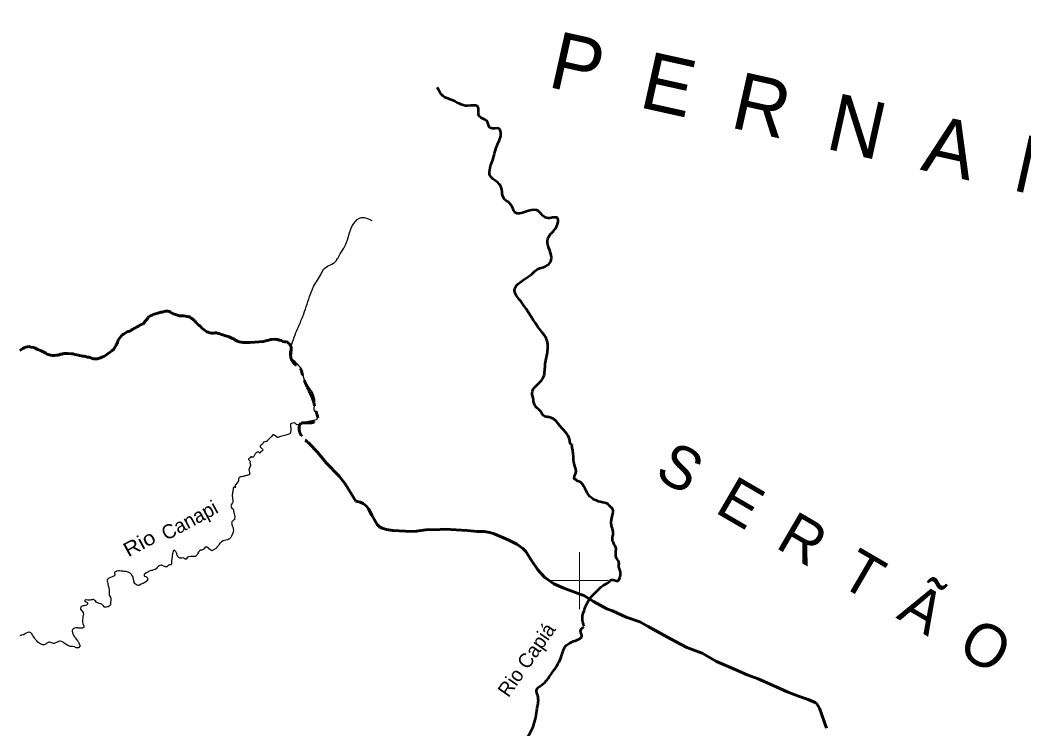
# Model space of a CAD drawing. Extents: x -1643653 to 4543381, y 1624270 to 13878484.
# Drawn here: x 655421 to 690549, y 8994810 to 9019625 of the extents above; entities that cross this region are included whole.
import ezdxf
from ezdxf.enums import TextEntityAlignment as Align

# ---------------------------------------------------------------- set-up
doc = ezdxf.new("R2010")
doc.units = 0
doc.header["$LTSCALE"] = 160
doc.linetypes.add('LONG_DASH_SHORT_DASH', pattern=[9.9, 6, -1.2, 1.5, -1.2])
for name, color, linetype, lineweight in [('2', 7, 'Continuous', 13), ('24', 7, 'Continuous', 25), ('60', 7, 'Continuous', 13), ('7', 7, 'LONG_DASH_SHORT_DASH', 60)]:
    doc.layers.add(name, color=color, linetype=linetype, lineweight=lineweight)
for name, color, linetype in [('42', 7, 'Continuous'), ('49', 7, 'Continuous'), ('55', 7, 'Continuous')]:
    doc.layers.add(name, color=color, linetype=linetype)

msp = doc.modelspace()

# ---------------------------------------------------------------- linework, layer by layer
at = {"layer": '2'}
for p, q in [((675000, 8999000), (675000, 9001000)), ((674000, 9000000), (676000, 9000000))]:
    msp.add_line(p, q, dxfattribs=at)
at = {"layer": '24'}
for points in [[(664888.7, 9005478.8), (664900.1, 9005251.2), (664869.8, 9005153.3), (664865.4, 9005145.8), (664717.4, 9005095.4), (664528.5, 9005045), (664441.2, 9005012.7), (664432.8, 9005015.5), (664343.5, 9005072.6), (664286.2, 9005107.2), (664280.8, 9005109), (664271.5, 9005101.5), (664208.7, 9005038.3), (664080.1, 9004905.7)], [(665798.1, 9005626.6), (665405.1, 9005550.8), (665165.6, 9005466.5), (665101.5, 9005450.6), (665032.2, 9005519.9), (664921.3, 9005506.1), (664888.7, 9005478.8)], [(664080.1, 9004905.7), (664063.5, 9004888.7), (664040.8, 9004876.6), (664021.9, 9004870), (663980.2, 9004861.2), (663946.3, 9004843.8), (663931.6, 9004832.2), (663929.7, 9004827.5), (663925.3, 9004825.6), (663922.8, 9004820.1), (663917.9, 9004815.5), (663910.5, 9004801.1), (663899, 9004783.8), (663883.9, 9004765), (663863.8, 9004751.9), (663845.5, 9004742.3), (663830.7, 9004729.4), (663824.8, 9004721.3), (663819.7, 9004702.6), (663823.3, 9004691.5), (663824.1, 9004683.3), (663832.8, 9004668.7), (663842.4, 9004656.8), (663854.1, 9004648.1), (663869.6, 9004633.8), (663887.6, 9004620.7), (663907, 9004598.9), (663907, 9004598.9), (663910.9, 9004584.5), (663902.4, 9004543.4), (663900.7, 9004539.3), (663881.2, 9004529), (663848.8, 9004520.2), (663839.5, 9004493.6), (663833.8, 9004483.1), (663820.7, 9004477), (663803.2, 9004478.8), (663774.4, 9004497.4), (663769.2, 9004499), (663746.7, 9004499.8), (663720.6, 9004496.7), (663695.8, 9004484.7), (663668.4, 9004461.3), (663648.1, 9004440.9), (663597.4, 9004352.2)], [(663597.4, 9004352.2), (663591.9, 9004338.7), (663585.2, 9004327.5), (663562, 9004318.3), (663545.8, 9004318.1), (663534.7, 9004324.6), (663525, 9004333.9), (663497.8, 9004335.9), (663473.3, 9004304.2), (663451.5, 9004291.8), (663425.3, 9004274.1), (663419.2, 9004251.7), (663419.6, 9004240.3), (663428.8, 9004227), (663461.2, 9004195.3), (663463.7, 9004190.3), (663466.9, 9004175.9), (663457.9, 9004121.1), (663483.9, 9004058.1), (663479.5, 9004030.4), (663444.7, 9003947.7), (663436.1, 9003919.8), (663430, 9003892.9), (663436.2, 9003836.4), (663444.6, 9003808.5), (663450.1, 9003780.8), (663459.3, 9003752.9), (663454.4, 9003726), (663450.1, 9003716.1), (663431.3, 9003702.2), (663360.9, 9003681.5), (663332.3, 9003676.8), (663305.3, 9003670.6), (663276.6, 9003659.9), (663248.8, 9003653.3), (663221, 9003644.9), (663165.3, 9003637.2), (663137.5, 9003629.7), (663109.8, 9003617.9), (663077.1, 9003593.6), (663073.8, 9003588.8), (663066.6, 9003572.2), (663061.7, 9003539.8), (663061.5, 9003511.9), (663059.4, 9003496.8), (663040.9, 9003457.1), (662971.2, 9003371.5), (662951.9, 9003338.4), (662948.3, 9003299.8), (662954, 9003282), (662947.1, 9003264.8), (662944, 9003251.6), (662942.9, 9003251.1), (662911.9, 9003278.6), (662899.6, 9003277.8), (662888.3, 9003260.5), (662879.6, 9003232.8), (662873.2, 9003204.9), (662866.8, 9003150.2), (662861.5, 9003121.4), (662858.9, 9003091.8), (662849.7, 9003038), (662846.5, 9003010.2), (662846.6, 9002979.2), (662855.1, 9002895.8), (662859.3, 9002866.8), (662868.7, 9002836.8), (662871.9, 9002808.7), (662871, 9002777.8), (662869.2, 9002761.2), (662849.1, 9002718.3), (662831.4, 9002691.2), (662805.1, 9002656.3), (662801.6, 9002634.7), (662804.8, 9002607.8), (662812, 9002578.7), (662832, 9002539.4), (662877.8, 9002502.9), (662881.5, 9002497.6), (662889.1, 9002470.7), (662893.7, 9002439.9), (662905.9, 9002382.7), (662915.2, 9002349), (662932.3, 9002238.2)], [(662932.3, 9002238.2), (662930.4, 9002232.8), (662918.7, 9002162.2), (662919.1, 9002158.4), (662924.3, 9002149.5), (662924.7, 9002146.9), (662910.5, 9002130.5), (662890.5, 9002112.2), (662844.9, 9002076.1), (662830.6, 9002055.4), (662824.1, 9002025.5), (662826.1, 9001999.9), (662830.2, 9001975), (662842.8, 9001924.6), (662865.6, 9001868.5), (662873.1, 9001845.7), (662878.6, 9001819.2), (662886, 9001766.9), (662885.8, 9001743), (662880.8, 9001718.2), (662866.3, 9001665.2), (662823, 9001561.5), (662795.5, 9001511.2), (662776.8, 9001488.3), (662751.1, 9001464.8), (662727, 9001447.9), (662703, 9001435.9), (662679.1, 9001427.9), (662625.9, 9001415.6), (662573.7, 9001409.9), (662524, 9001394.2), (662471, 9001354.5)], [(662471, 9001354.5), (662418, 9001314.7), (662413.9, 9001313.1), (662387.4, 9001275.2), (662375.4, 9001250.8), (662363.1, 9001233.2), (662344.9, 9001211.6), (662312, 9001177.4), (662303.6, 9001164.2), (662297.6, 9001142.3), (662132.9, 9001044.6), (662055.9, 9001090.7), (662051.5, 9001092.1), (662048.6, 9001095.2), (662046.8, 9001099.7), (662037.3, 9001108.4), (662022.2, 9001125.4), (661983.8, 9001159.7), (661966.6, 9001172.4), (661944.8, 9001178.8), (661926.5, 9001177.5), (661909.8, 9001173.8), (661901.4, 9001170.2), (661890.7, 9001159.3), (661864.8, 9001124.2), (661848.9, 9001108.4), (661829.4, 9001092.8), (661799.7, 9001079.5), (661781.2, 9001073.3), (661761.2, 9001070.8), (661742.7, 9001066.8), (661725.3, 9001066.6), (661721.3, 9001065.5), (661706.2, 9001054.2), (661685.2, 9001030.2), (661683.4, 9001024.9), (661678.4, 9001021.4), (661666.2, 9000995.9)], [(661666.2, 9000995.9), (661666, 9000995.8), (661628.2, 9000939.1), (661629.1, 9000923.3), (661621.8, 9000911.6), (661602.7, 9000889), (661580.6, 9000865.8), (661565.2, 9000853.8), (661545, 9000847.3), (661519.3, 9000842.1), (661468.8, 9000846.1), (661442.2, 9000850.3), (661414.8, 9000850.2), (661390.9, 9000847.2), (661313.8, 9000829), (661288.2, 9000820.3), (661264.1, 9000805.4), (661227.5, 9000755.1), (661208, 9000751.3), (661198.2, 9000757.5), (661179.9, 9000776.4), (661150.3, 9000789.5), (661123.7, 9000793.6), (661075.9, 9000790.6), (661048.4, 9000786.4), (661015, 9000789.2), (660997, 9000798), (660969.6, 9000815.2), (660936.1, 9000861.2), (660916.9, 9000893.2), (660906.5, 9000918), (660902.7, 9000944.6), (660893.5, 9000969.5), (660880.3, 9000995.9), (660864.7, 9001020.9), (660846.7, 9001041.3), (660832.8, 9001051.1), (660807.4, 9001057.7), (660797.2, 9001057), (660783.2, 9001044), (660772.5, 9001021.6), (660765.5, 9000968.5), (660747.9, 9000894.1), (660744.4, 9000865.7), (660743.2, 9000816.2), (660736.9, 9000789.6), (660730.5, 9000739.1), (660724.1, 9000712.6), (660715.8, 9000638.2), (660717.6, 9000586.8), (660716.8, 9000576.4), (660703.4, 9000556.3), (660691.2, 9000550.9), (660651.6, 9000550.6), (660627.7, 9000547.6), (660617, 9000544), (660613.3, 9000541.4), (660580.1, 9000504.8), (660556, 9000490), (660529.6, 9000484.5), (660503.9, 9000484.7), (660470.1, 9000491.9), (660394.1, 9000535.8), (660385, 9000538.7), (660360.5, 9000540.9), (660309.2, 9000533.2), (660284.4, 9000522.9), (660273.5, 9000516.3)], [(660273.5, 9000516.3), (660260.7, 9000503.6), (660242.4, 9000482.3), (660221.6, 9000464.5), (660179.6, 9000416.4), (660146.5, 9000396.3), (660098.7, 9000374.4), (660070.2, 9000365.5), (660046.2, 9000355.7), (660017.1, 9000352.3), (659968.3, 9000340.1), (659941.1, 9000330.8), (659916.1, 9000316.3), (659891.5, 9000299.3), (659868.5, 9000285.3), (659840.5, 9000274.1), (659791.5, 9000243.5), (659791.5, 9000243.5), (659764.1, 9000216.7)], [(659764.1, 9000216.7), (659766.6, 9000170.3), (659768.2, 9000165.1), (659774.5, 9000160.6), (659826.5, 9000142.5), (659840.8, 9000136.1), (659866.7, 9000114.8), (659877.4, 9000088.4), (659881.6, 9000062.4), (659881.8, 9000044.3), (659878.7, 9000033.4), (659825.5, 8999960), (659819.5, 8999953.8), (659723.2, 8999895.5), (659688.5, 8999887.8), (659659.7, 8999873.4), (659605.7, 8999841.4), (659576.1, 8999832.9), (659549.3, 8999836.2), (659494.5, 8999857.3), (659459.2, 8999876.8), (659440.5, 8999897.3), (659416.9, 8999934), (659408.9, 8999962.1), (659405.4, 8999993), (659391.8, 9000051.2), (659380, 9000082), (659373.4, 9000111.9), (659363.4, 9000140), (659357.1, 9000148.2), (659344.6, 9000173.6), (659327.4, 9000201.8), (659297.2, 9000242.3), (659268.6, 9000258.6), (659204.1, 9000299.8), (659165.9, 9000310.6), (659139.1, 9000316.3), (659110, 9000320.5), (659049.2, 9000326.1), (659018.4, 9000330.3), (658960.2, 9000334.5), (658898.5, 9000340.9), (658868.6, 9000338.6), (658809.5, 9000327), (658781.4, 9000320), (658750.4, 9000304), (658731.6, 9000292.7), (658725, 9000283.2), (658721, 9000274), (658723.2, 9000264.3), (658735.2, 9000237.8), (658736.5, 9000212.6), (658728.3, 9000183.5), (658719.9, 9000170.5), (658646.8, 9000134.5), (658582.1, 9000107.9), (658527.1, 9000087.1), (658500.7, 9000063.1), (658466.8, 9000023.7), (658464.3, 9000011.6), (658467.1, 8999971.4), (658475.8, 8999953.7), (658488.4, 8999914.2), (658494.9, 8999855.1), (658500.1, 8999826), (658513.6, 8999793.3), (658531.7, 8999732.1), (658538.8, 8999675.3), (658544, 8999643.4), (658543.9, 8999614.5), (658535.6, 8999557.6), (658535.5, 8999531.6), (658542.9, 8999498.1), (658590.6, 8999417.1), (658596.3, 8999388.5), (658593.3, 8999333.7), (658594.3, 8999302.9), (658591.1, 8999245.1), (658587, 8999215.1), (658587.8, 8999186), (658581.9, 8999159.2), (658571.8, 8999140.2), (658561.5, 8999126.8), (658537.9, 8999105.5), (658506.5, 8999084.8), (658451.1, 8999073.9), (658421.2, 8999073.9), (658391.5, 8999076.1), (658380.9, 8999077.9), (658363.2, 8999087.9), (658334.8, 8999114.2), (658310.6, 8999148.7), (658278.5, 8999178.4), (658249.9, 8999187.4), (658191.8, 8999200), (658161.8, 8999208.5), (658129.2, 8999220.1), (658104, 8999230.8), (658091.6, 8999239.2), (658060.2, 8999290.2), (658040.3, 8999310.8)], [(658040.3, 8999310.8), (658040.3, 8999310.8), (658000, 8999337.8), (657966.4, 8999338.9), (657938.3, 8999334), (657908.4, 8999330.6), (657878.4, 8999322.2), (657850.3, 8999317.1), (657817.7, 8999313.6), (657800.3, 8999313.7), (657787.5, 8999316.9), (657729.5, 8999326.2), (657712.2, 8999324.4), (657688.6, 8999307.5), (657685.1, 8999292.1), (657687.3, 8999285.1), (657693, 8999275.8), (657753.2, 8999252.7), (657775, 8999226.5), (657782.3, 8999211.3), (657785.2, 8999193), (657784.6, 8999178.2), (657773.8, 8999165.3), (657744.9, 8999144), (657690.9, 8999127.6), (657660.1, 8999123), (657630.1, 8999116.6), (657595.5, 8999103.3), (657562.7, 8999084.1), (657548.4, 8999069.4), (657544.1, 8999063.3), (657530.6, 8999033.5), (657531.1, 8999026), (657541, 8999005.5), (657634.2, 8998884.3), (657639.8, 8998808), (657621.8, 8998753.6), (657615.4, 8998727.9), (657612.9, 8998701.4), (657601.6, 8998627.3), (657600.2, 8998596.8), (657601.2, 8998573), (657604.3, 8998548.1), (657616.1, 8998496.8), (657628.2, 8998469.8), (657644.2, 8998443.7), (657653.9, 8998417.1), (657657.6, 8998393.2), (657648.4, 8998365.3), (657644.6, 8998359), (657626.4, 8998346.5), (657609.5, 8998339.4), (657584.9, 8998335.4), (657557.6, 8998334.5), (657484.2, 8998341.6), (657456.7, 8998341.8), (657430.2, 8998343.8), (657405.3, 8998342.9), (657378.8, 8998343.7), (657329.2, 8998335.4), (657279.9, 8998312.1), (657261.7, 8998299.4), (657250.3, 8998279.6), (657242.8, 8998249.8), (657243.3, 8998231.8), (657260.7, 8998173.6), (657272.5, 8998147), (657279.3, 8998120.5), (657289.5, 8998090.3), (657298.5, 8998083.2), (657303.2, 8998074.5), (657330.3, 8998035.7), (657345, 8998010.8), (657364.6, 8997987.5), (657384, 8997954.4), (657403.7, 8997929), (657426.3, 8997895.3), (657445.7, 8997875.4), (657467.3, 8997843.1), (657480.4, 8997819), (657504, 8997765.2), (657512, 8997741.1), (657513.1, 8997712.8), (657507.4, 8997682.2), (657504.9, 8997678.3), (657489.8, 8997663.3), (657464.9, 8997646.8), (657439.6, 8997643), (657411, 8997643.7), (657379.6, 8997651.8), (657363.8, 8997663.7), (657331.7, 8997680.8), (657249.9, 8997700.5), (657175.3, 8997701)], [(657175.3, 8997701), (657175.1, 8997701), (657100.8, 8997730.4), (657087.9, 8997731.3), (656968.2, 8997810), (656946.1, 8997833.3), (656924.4, 8997848.9), (656898.9, 8997857.8), (656872.4, 8997864.6), (656819.7, 8997882.6), (656819.7, 8997882.6), (656795.3, 8997881.5), (656768.8, 8997874.8), (656744, 8997863.3), (656694.2, 8997832.3), (656641.2, 8997809), (656614.7, 8997804.5), (656588, 8997802.9), (656564.2, 8997808.9), (656487.1, 8997835.5), (656463.2, 8997842.5), (656437.6, 8997844), (656427.7, 8997843.1), (656383.6, 8997825.4), (656359.4, 8997809.3), (656333.6, 8997789), (656313.6, 8997776.8), (656288.8, 8997765.3), (656260.5, 8997757.4), (656235.8, 8997756.4), (656208.1, 8997758.4), (656158.8, 8997774.9), (656133.9, 8997785.3), (656107.5, 8997798.6), (656084.2, 8997812.2), (656040, 8997850.5), (656017.7, 8997880.1), (655973.3, 8997930.8), (655954.3, 8997950.2), (655940.7, 8997978.6), (655923.1, 8998001.5), (655883.5, 8998057.7), (655867.9, 8998085.6), (655850.3, 8998107.5), (655828.3, 8998139.1), (655810.7, 8998161.9), (655799.2, 8998173.1), (655776, 8998185.7), (655740.7, 8998194.2), (655726.6, 8998194.9), (655688, 8998185.3), (655639.5, 8998162), (655564, 8998115.9), (655536.1, 8998103), (655526.2, 8998099.9), (655484.5, 8998096.5), (655459.7, 8998090.2), (655434.8, 8998080.9), (655409, 8998064)]]:
    msp.add_lwpolyline(points, dxfattribs=at)
at = {"layer": '24', "lineweight": 53}
for points in [[(674726.7, 9004751), (674666.6, 9004817.9), (674653.2, 9004904.8), (674258.7, 9005480.2), (674171.8, 9005593.9), (674084.9, 9005660.8), (673971.2, 9005714.3), (673824.1, 9005741.1), (673750.6, 9005767.8), (673650.3, 9005908.3), (673469.7, 9006089), (673396.2, 9006242.8), (673389.5, 9006323.1), (673336, 9006563.9), (673714.2, 9007080), (673794.5, 9007534.9), (673874.7, 9007989.8), (673848, 9008444.8), (673634, 9008765.9), (672938.7, 9009782.8), (672724.7, 9010157.4), (673339.8, 9010746.1), (673527, 9010906.7), (673874.7, 9011040.5), (674008.4, 9011227.8), (673874.7, 9011896.8), (673981.7, 9012137.6), (674115.4, 9012271.4), (674222.4, 9012699.6), (673848, 9012699.6), (673500.3, 9012967.2), (672751.4, 9012886.9), (672564.2, 9013208), (672377, 9013341.8), (672243.3, 9013796.7), (672109.6, 9013957.3), (671868.9, 9014171.4), (671869.6, 9014455.6), (671949.9, 9014696.4), (672110.3, 9015231.6), (672244.1, 9015633), (672190.6, 9015820.4), (671869.6, 9015847.1), (671762.7, 9016088), (671495.2, 9016248.5), (671441.7, 9016596.4), (671094.1, 9016623.2), (670505.7, 9016837.2), (670211.5, 9016971), (670024.3, 9017265.4)], [(675154.1, 8998412.8), (675100.6, 8998680.4), (675187.5, 8999035), (675307.8, 8999295.9), (675575.3, 8999603.6), (675822.7, 8999831.1), (676043.3, 8999971.6), (676116.8, 9000031.8), (676324.1, 8999991.6), (676417.7, 9000145.5), (676424.4, 9000339.5), (676377.6, 9000486.7), (676377.6, 9000627.2), (676357.6, 9000680.7), (676277.3, 9000827.9), (676264, 9000914.9), (676270.6, 9001048.7), (676277.3, 9001122.2), (676243.9, 9001202.5), (676183.7, 9001339.3), (676157, 9001392.8), (676163.7, 9001566.7), (676177, 9001713.9), (676116.8, 9001928), (676110.2, 9002075.2), (676130.2, 9002209), (676163.7, 9002342.8), (676170.3, 9002389.6), (676150.3, 9002523.4), (676116.8, 9002550.2), (675949.7, 9002704), (675923, 9002710.7), (675515.1, 9002833.7), (675475, 9002853.7), (675113.9, 9003362.2), (675067.1, 9003422.4), (674940.1, 9003482.6), (674859.8, 9003542.8), (674819.7, 9003569.6), (674859.8, 9003736.8), (674819.7, 9004051.2), (674779.6, 9004439.2), (674752.9, 9004606.5), (674739.5, 9004773.7), (674742.2, 9004781.9)], [(673192.8, 8986819.2), (673266.9, 8987063), (672967.2, 8987378.4), (672888.4, 8987819.9), (673046.1, 8988482.3), (673345.7, 8989160.4), (673503.4, 8989586.2), (673377.3, 8989901.6), (673046.1, 8990153.9), (673014.5, 8990469.3), (673109.2, 8990705.9), (673156.5, 8990942.4), (672983, 8991115.9), (672793.8, 8991510.2), (672841.1, 8992330.2), (672841.1, 8992787.6), (672809.5, 8993118.7), (672683.4, 8993386.8), (672809.5, 8993733.8), (673077.6, 8994335.6), (673377.3, 8994887.9), (673519.2, 8995534.8), (673535, 8995976.6), (673487.7, 8996159.6), (673676.9, 8996349), (674008.1, 8996727.7), (674355, 8997327.2), (674512.7, 8997705.9), (674843.9, 8997895.2), (675080.4, 8998053), (675033.1, 8998242.4), (675144.3, 8998385.5)]]:
    msp.add_spline(points, degree=3, dxfattribs=at)
at = {"layer": '24'}
msp.add_spline([(665804.3, 9005643.1), (665835.9, 9005832.9), (665741, 9005927.8), (665741, 9006196.7), (665330, 9007177.5), (665298.4, 9007351.5), (665219.3, 9007478.1), (664982.2, 9007715.4), (664887.3, 9007841.9), (664903.2, 9008190), (665140.3, 9008838.5), (665314.2, 9009249.8), (665551.3, 9009945.9), (665693.6, 9010293.9), (665962.4, 9010752.7), (666088.8, 9010942.5), (666468.3, 9011179.8), (666547.3, 9011306.3), (666847.7, 9011844.2), (667100.6, 9012508.6), (667369.4, 9012714.2), (667733, 9012603.5)], degree=3, dxfattribs=at)
at = {"layer": '60', "lineweight": 25}
msp.add_spline([(814781, 9009175.5), (814787.2, 9009173.4), (814796.9, 9009173.4), (814799.4, 9009172.4), (814805.1, 9009174.5), (814805.6, 9009176.5), (814811.7, 9009179.5), (814811.7, 9009179.5), (814801.5, 9009181), (814790.7, 9009181.5), (814784.1, 9009183.1), (814777.4, 9009185.1), (814778.4, 9009175.5)], degree=3, dxfattribs=at)
at = {"layer": '7'}
for points in [[(659209.3, 9008717), (659256.9, 9008739.8), (659309.5, 9008775.2), (659357.1, 9008795.4), (659404.7, 9008830.8), (659464.8, 9008856.2), (659519.9, 9008891.6), (659567.5, 9008909.3), (659615.1, 9008942.2), (659667.8, 9008962.5), (659725.4, 9008992.9), (659757.9, 9009030.7), (659787.8, 9009070.9), (659822.9, 9009106.2), (659865.3, 9009159.1), (659892.8, 9009199.4), (659930.3, 9009247.3), (659990.4, 9009270.1), (660038.1, 9009290.4), (660080.7, 9009313.2), (660236.1, 9009361.6), (660281.2, 9009379.3), (660341.4, 9009397.2), (660401.7, 9009402.5), (660459.3, 9009422.8), (660527.1, 9009438.2), (660589.8, 9009435.9), (660637.6, 9009421.1), (660685.4, 9009403.7), (660723.1, 9009373.8), (660773.5, 9009346.4), (660826.2, 9009326.5), (660997.2, 9009272.1), (661049.9, 9009272.3), (661152.8, 9009267.7), (661210.6, 9009263), (661270.9, 9009248.2), (661318.6, 9009243.4), (661363.9, 9009226), (661409.2, 9009193.6), (661452, 9009166.2), (661492.3, 9009133.7), (661532.6, 9009096.2), (661560.4, 9009051.2), (661608.2, 9009013.8), (661641.1, 9008966.2), (661691.4, 9008936.3), (661729.2, 9008903.9), (661774.6, 9008851.3), (661814.9, 9008811.4), (661867.8, 9008781.5), (661950.8, 9008716.6), (661998.6, 9008701.8), (662059, 9008674.4), (662116.8, 9008659.6), (662177, 9008659.9), (662242.2, 9008680.2), (662289.9, 9008675.4), (662347.7, 9008658.1), (662403, 9008653.3), (662458.3, 9008623.5), (662518.6, 9008606.2), (662574, 9008583.8), (662624.2, 9008566.5), (662734.8, 9008536.9), (662850.5, 9008479.7), (662898.3, 9008462.3), (662936.1, 9008432.3), (663034.2, 9008380.1), (663089.5, 9008362.8), (663162.3, 9008348), (663225.1, 9008343.3), (663290.4, 9008341.1), (663458.6, 9008341.8), (663636.8, 9008352.6), (663792.4, 9008358.3), (663932.9, 9008369), (664063.3, 9008404.7), (664121, 9008425.1), (664178.6, 9008442.9), (664231.3, 9008448.1), (664334.2, 9008448.6), (664384.5, 9008446.3), (664439.7, 9008439), (664492.5, 9008419.2), (664552.8, 9008401.9), (664615.7, 9008374.6), (664683.5, 9008364.8), (664748.7, 9008365.1)], [(655412.8, 9008052.5), (655515.4, 9008130.8), (655560.5, 9008153.6), (655623.2, 9008171.4), (655673.4, 9008191.7), (655731.1, 9008192), (655794, 9008179.7), (655897, 9008165.1), (655947.3, 9008142.7), (655995.1, 9008112.8), (656042.9, 9008093), (656105.8, 9008070.6), (656156.1, 9008050.8), (656319.6, 9007963.7), (656372.5, 9007931.2), (656480.6, 9007899.1), (656550.9, 9007886.9), (656621.2, 9007887.2), (656681.5, 9007890), (656741.8, 9007890.2), (656786.9, 9007908), (656839.6, 9007925.8), (656894.8, 9007931.1), (656939.9, 9007948.8), (656990.1, 9007951.6), (657040.3, 9007951.8), (657098.1, 9007949.5), (657221.2, 9007940.1), (657283.9, 9007937.8), (657331.7, 9007920.5), (657392, 9007908.2), (657459.9, 9007898.4), (657505.1, 9007881.1), (657557.9, 9007866.2), (657605.6, 9007861.4), (657655.9, 9007859.2), (657708.7, 9007841.8), (657776.5, 9007827.1), (657824.2, 9007822.2), (657990.2, 9007767.8), (658125.8, 9007768.4), (658236.1, 9007799), (658286.2, 9007829.3), (658346.4, 9007847.2), (658409, 9007885.1), (658461.6, 9007920.5), (658634.4, 9008049.3), (658702, 9008104.8), (658744.3, 9008180.3), (658786.8, 9008240.7), (658809.2, 9008288.5), (658826.6, 9008333.8), (658841.4, 9008396.6), (658876.3, 9008457), (658911.3, 9008504.8), (658993.8, 9008600.6), (659038.9, 9008628.4), (659096.5, 9008668.8), (659149.1, 9008696.6), (659209.3, 9008717)], [(665554.2, 9004795.8), (665826.3, 9004496), (666128.4, 9004129.5), (666582.2, 9003656.2), (666791.2, 9003384.4), (667173.5, 9002782.6), (667316.8, 9002742.9), (667422.9, 9002700.1), (667541.5, 9002608.8), (667614.9, 9002511.4), (667732.4, 9002291), (667913.5, 9001963.7), (667993.5, 9001885.6), (668093.1, 9001836.3), (668244.3, 9001789.9), (668460.2, 9001759), (669127.8, 9001717.8), (669295.7, 9001729.2), (669615.5, 9001778.1), (669741.5, 9001789.9), (669941.5, 9001784.9), (670299.8, 9001804.4), (671060.9, 9001759.2), (671415.5, 9001717.4), (671657.5, 9001718.6), (671854, 9001684.6), (672015, 9001638.1), (672500.4, 9001430.7), (672799.2, 9001283), (673014.1, 9001129.5), (673119.7, 9001025.4), (673313.7, 9000701.2), (673543.2, 9000376.6), (673773.3, 9000119.8), (674094, 8999888.1), (674450.8, 8999736.6), (675045.9, 8999515.4), (675152, 8999479), (675299.7, 8999387.4), (675485.8, 8999269.7), (675948.3, 8999017.4), (676147.6, 8998938.2), (676626.5, 8998721.2), (677112.3, 8998555.8), (677401.4, 8998398.5), (678181.7, 8997966), (678753.5, 8997661.1), (679287.3, 8997456.5), (679791.4, 8997168.3), (680440.8, 8996888.6), (680868.3, 8996697.8), (681254.3, 8996559), (681874.7, 8996282.7), (682263.6, 8996108.4), (682659.2, 8995956.7), (683003.4, 8995837.6), (683247.7, 8995729), (683305.4, 8995683.4), (683391.2, 8995534.3), (683640.1, 8994841.9)]]:
    msp.add_lwpolyline(points, dxfattribs=at)
msp.add_spline([(664746.7, 9008367.1), (664889.8, 9008223.9), (664889.8, 9007865.9), (665018.7, 9007593.8), (665247.7, 9007393.2), (665290.6, 9007250), (665362.2, 9007020.9), (665634.2, 9006419.4), (665748.7, 9006047), (665806, 9005832.2), (665834.6, 9005674.7), (665634.2, 9005531.4), (665219.1, 9005474.2), (665190.4, 9005273.6), (665554.2, 9004795.8)], degree=3, dxfattribs=at)

# ---------------------------------------------------------------- texts
at = {"layer": '42'}
msp.add_text('P  E  R  N  A  M  B  U  C  O', height=2000, rotation=347.459, dxfattribs=at).set_placement((673840.5, 9017296.2))
at = {"layer": '49'}
for s, rotation, p in [('Canapi', 28.393, (661469, 9001892.9)), ('Rio Capiá', 55.175, (673347.5, 8997088.6))]:
    msp.add_text(s, height=500, rotation=rotation, dxfattribs=at).set_placement(p, align=Align.CENTER)
at = {"layer": '49', "width": 1.15}
msp.add_text('Rio', height=500, rotation=28.393, dxfattribs=at).set_placement((659714, 9001085.8), align=Align.CENTER)
at = {"layer": '55'}
msp.add_text('S  E  R  T  Ã  O', height=1500, rotation=329.744, dxfattribs=at).set_placement((677573.1, 9003650.7))

doc.saveas('drawing.dxf')
